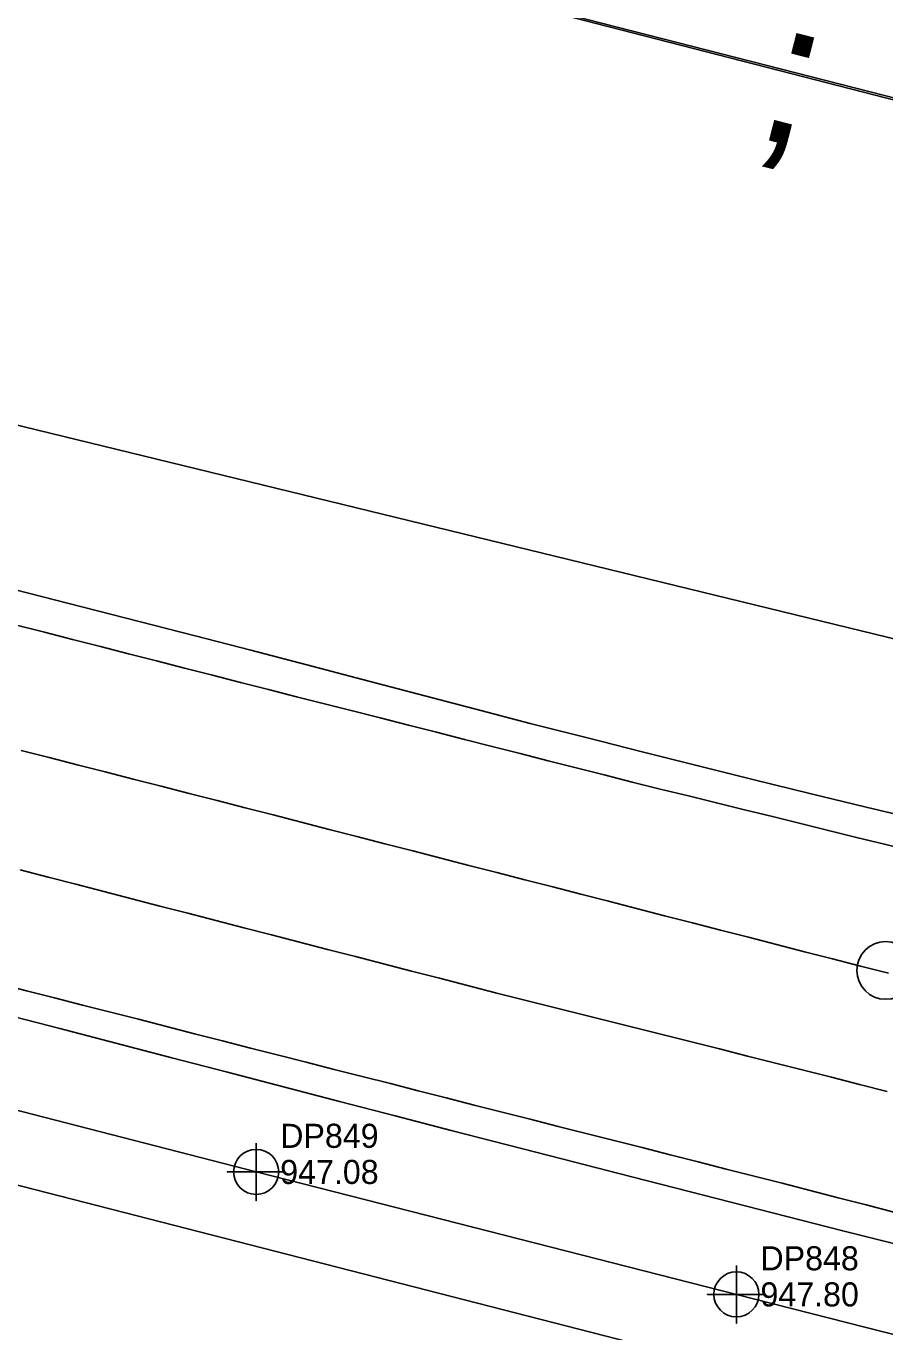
# Model space of a CAD drawing. Extents: x 1182322 to 1186765, y 572295 to 575411.
# Drawn here: x 1183343.1 to 1183432.3, y 574364.8 to 574500.4 of the extents above; entities that cross this region are included whole.
import ezdxf

# ---------------------------------------------------------------- set-up
doc = ezdxf.new("R2010")
doc.units = 0
for name, color, linetype in [('COGO Default Chain', 7, 'Continuous'), ('Exist Guardrail Cable Guide Rail', 7, 'Continuous'), ('Exist Guardrail Cable Guide Rail Cogo Elevation', 7, 'Continuous'), ('Exist Guardrail Cable Guide Rail Cogo Number', 7, 'Continuous'), ('Exist Guardrail Cable Guide Rail Cogo Point CELL', 7, 'Continuous'), ('Exist Horizontal Alignment', 7, 'Continuous'), ('Exist Horizontal Alignment Point', 7, 'Continuous'), ('Exist Other Culture Fence Line', 7, 'Continuous'), ('Exist Right of Way Control of Access CA Symbol CELL', 7, 'Continuous'), ('Exist Right of Way Line', 7, 'Continuous'), ('Exist Roads EOP', 7, 'Continuous'), ('Exist Roads EOT', 7, 'Continuous'), ('Exist Structure Minor Pipes RCP 18 Inch', 7, 'Continuous')]:
    doc.layers.add(name, color=color, linetype=linetype)

msp = doc.modelspace()

# ---------------------------------------------------------------- linework, layer by layer
at = {"layer": 'COGO Default Chain'}
msp.add_line((1182528.88, 574588.22), (1185362.14, 573862.9), dxfattribs=at)
at = {"layer": 'Exist Guardrail Cable Guide Rail'}
msp.add_lwpolyline([(1183724.74, 574289.7), (1183677.28, 574301.88), (1183623.6, 574315.48), (1183573.41, 574328.42), (1183523.18, 574341.49), (1183470.48, 574355.05), (1183416.85, 574368.69), (1183366.96, 574381.41), (1183314.88, 574394.83), (1183262.33, 574408.3), (1183212.68, 574421.31), (1183161.26, 574434.27), (1183113.83, 574446.38), (1183064.43, 574459.18), (1183012.5, 574472.56), (1182962.1, 574485.47), (1182911.03, 574498.69), (1182859.7, 574511.98), (1182808.96, 574524.96), (1182757.01, 574537.77), (1182704.44, 574551.53), (1182655.16, 574564.04), (1182603.29, 574577.2), (1182552.65, 574589.83)], dxfattribs=at)
at = {"layer": 'Exist Guardrail Cable Guide Rail Cogo Point CELL'}
for points in [[(1183366.96, 574384.41), (1183366.96, 574378.41), (1183366.96, 574381.41), (1183363.96, 574381.41), (1183369.96, 574381.41)], [(1183416.85, 574371.69), (1183416.85, 574365.69), (1183416.85, 574368.69), (1183413.85, 574368.69), (1183419.85, 574368.69)]]:
    msp.add_lwpolyline(points, dxfattribs=at)
for centre in [(1183366.96, 574381.41), (1183416.85, 574368.69)]:
    msp.add_circle(centre, 2.34, dxfattribs=at)
at = {"layer": 'Exist Horizontal Alignment'}
msp.add_line((1182528.88, 574588.22), (1185362.14, 573862.9), dxfattribs=at)
at = {"layer": 'Exist Horizontal Alignment Point'}
msp.add_circle((1183432.37, 574402.34), 3, dxfattribs=at)
at = {"layer": 'Exist Other Culture Fence Line'}
msp.add_lwpolyline([(1182758.75, 574664.77), (1182785.66, 574658.02), (1182831.05, 574646.34), (1182911.09, 574626.38), (1182991.87, 574605.7), (1183083.27, 574582.37), (1183182.06, 574556.68), (1183244.64, 574541.11), (1183327.7, 574519.84), (1183380.85, 574506.23), (1183455.28, 574487.09), (1183526.17, 574475.77), (1183636.35, 574456.7), (1183689.72, 574445.49), (1183770.89, 574427.81)], dxfattribs=at)
at = {"layer": 'Exist Right of Way Control of Access CA Symbol CELL'}
msp.add_line((1183427.55, 574494.41), (1183427.55, 574494.41), dxfattribs=at)
at = {"layer": 'Exist Right of Way Line'}
msp.add_line((1182561.61, 574716.1), (1183454.96, 574487.4), dxfattribs=at)
at = {"layer": 'Exist Roads EOP'}
for points in [[(1183337.36, 574443.05), (1183343.17, 574441.56), (1183348.98, 574440.08), (1183354.8, 574438.59), (1183360.61, 574437.1), (1183366.41, 574435.59), (1183372.22, 574434.07), (1183378.02, 574432.55), (1183383.82, 574431.03), (1183389.63, 574429.5), (1183395.43, 574427.99), (1183401.25, 574426.52), (1183407.07, 574425.06), (1183412.89, 574423.6), (1183418.71, 574422.13), (1183424.48, 574420.7), (1183430.34, 574419.3), (1183436.2, 574417.91)], [(1183433.72, 574373.84), (1183427.9, 574375.29), (1183422.08, 574376.77), (1183416.27, 574378.26), (1183410.46, 574379.75), (1183404.65, 574381.24), (1183398.84, 574382.74), (1183393.03, 574384.23), (1183387.22, 574385.72), (1183381.41, 574387.23), (1183375.61, 574388.74), (1183369.8, 574390.25), (1183363.99, 574391.76), (1183358.19, 574393.27), (1183352.38, 574394.78), (1183346.57, 574396.29), (1183340.77, 574397.8)]]:
    msp.add_lwpolyline(points, dxfattribs=at)
at = {"layer": 'Exist Roads EOT'}
for points in [[(1183342.07, 574438.2), (1183344.98, 574437.46), (1183347.89, 574436.72), (1183350.8, 574435.98), (1183353.7, 574435.23), (1183356.61, 574434.49), (1183359.51, 574433.75), (1183362.42, 574433), (1183365.33, 574432.25), (1183368.23, 574431.51), (1183371.14, 574430.77), (1183374.05, 574430.03), (1183376.96, 574429.3), (1183379.86, 574428.56), (1183382.77, 574427.82), (1183385.68, 574427.08), (1183388.59, 574426.34), (1183391.49, 574425.6), (1183394.4, 574424.86), (1183397.31, 574424.12), (1183400.22, 574423.38), (1183403.12, 574422.64), (1183406.03, 574421.9), (1183408.94, 574421.18), (1183411.86, 574420.46), (1183414.77, 574419.74), (1183417.68, 574419.03), (1183420.59, 574418.31), (1183423.51, 574417.59), (1183426.42, 574416.87), (1183429.33, 574416.16), (1183432.25, 574415.45), (1183435.16, 574414.74)], [(1183342.56, 574425.19), (1183345.47, 574424.44), (1183348.37, 574423.7), (1183351.28, 574422.95), (1183354.19, 574422.21), (1183357.09, 574421.47), (1183360, 574420.72), (1183362.91, 574419.98), (1183365.81, 574419.23), (1183368.72, 574418.49), (1183371.62, 574417.74), (1183374.53, 574416.99), (1183377.43, 574416.25), (1183380.34, 574415.5), (1183383.24, 574414.75), (1183386.15, 574414), (1183389.06, 574413.25), (1183391.96, 574412.51), (1183394.87, 574411.76), (1183397.77, 574411.01), (1183400.68, 574410.26), (1183403.58, 574409.52), (1183406.49, 574408.77), (1183409.39, 574408.02), (1183412.3, 574407.27), (1183415.2, 574406.53), (1183418.11, 574405.78), (1183421.01, 574405.03), (1183423.92, 574404.28), (1183426.82, 574403.54), (1183429.73, 574402.79), (1183432.64, 574402.04)], [(1183432.53, 574389.75), (1183429.63, 574390.5), (1183426.73, 574391.25), (1183423.82, 574391.99), (1183420.91, 574392.72), (1183418, 574393.45), (1183415.09, 574394.18), (1183412.18, 574394.91), (1183409.27, 574395.64), (1183406.36, 574396.37), (1183403.45, 574397.1), (1183400.54, 574397.83), (1183397.63, 574398.56), (1183394.72, 574399.29), (1183391.81, 574400.02), (1183388.9, 574400.77), (1183386, 574401.52), (1183383.09, 574402.27), (1183380.19, 574403.02), (1183377.29, 574403.77), (1183374.38, 574404.53), (1183371.48, 574405.28), (1183368.57, 574406.03), (1183365.67, 574406.78), (1183362.76, 574407.53), (1183359.86, 574408.28), (1183356.95, 574409.03), (1183354.05, 574409.78), (1183351.15, 574410.53), (1183348.24, 574411.29), (1183345.34, 574412.04), (1183342.43, 574412.79)], [(1183340.2, 574400.97), (1183343.11, 574400.22), (1183346.01, 574399.48), (1183348.92, 574398.74), (1183351.83, 574398), (1183354.73, 574397.26), (1183357.64, 574396.51), (1183360.55, 574395.77), (1183363.45, 574395.02), (1183366.36, 574394.28), (1183369.27, 574393.54), (1183372.17, 574392.8), (1183375.08, 574392.06), (1183377.99, 574391.32), (1183380.9, 574390.59), (1183383.8, 574389.85), (1183386.71, 574389.11), (1183389.62, 574388.36), (1183392.52, 574387.62), (1183395.43, 574386.88), (1183398.34, 574386.14), (1183401.25, 574385.4), (1183404.15, 574384.66), (1183407.06, 574383.93), (1183409.97, 574383.19), (1183412.88, 574382.45), (1183415.79, 574381.71), (1183418.69, 574380.97), (1183421.6, 574380.23), (1183424.5, 574379.48), (1183427.41, 574378.73), (1183430.32, 574377.98), (1183433.22, 574377.24)]]:
    msp.add_lwpolyline(points, dxfattribs=at)
at = {"layer": 'Exist Structure Minor Pipes RCP 18 Inch'}
msp.add_line((1183631.8, 574388.34), (1183307.11, 574467.53), dxfattribs=at)

# ---------------------------------------------------------------- texts
at = {"layer": 'Exist Guardrail Cable Guide Rail Cogo Elevation'}
for s, p in [('947.08', (1183369.46, 574380.16)), ('947.80', (1183419.35, 574367.44))]:
    msp.add_text(s, height=2.5, dxfattribs=at).set_placement(p)
at = {"layer": 'Exist Guardrail Cable Guide Rail Cogo Number'}
for s, p in [('DP849', (1183369.46, 574383.91)), ('DP848', (1183419.35, 574371.19))]:
    msp.add_text(s, height=2.5, dxfattribs=at).set_placement(p)
at = {"layer": 'Exist Right of Way Control of Access CA Symbol CELL'}
msp.add_text(';', height=15, rotation=345.6405, dxfattribs=at).set_placement((1183418.43, 574489.01))

doc.saveas('drawing.dxf')
